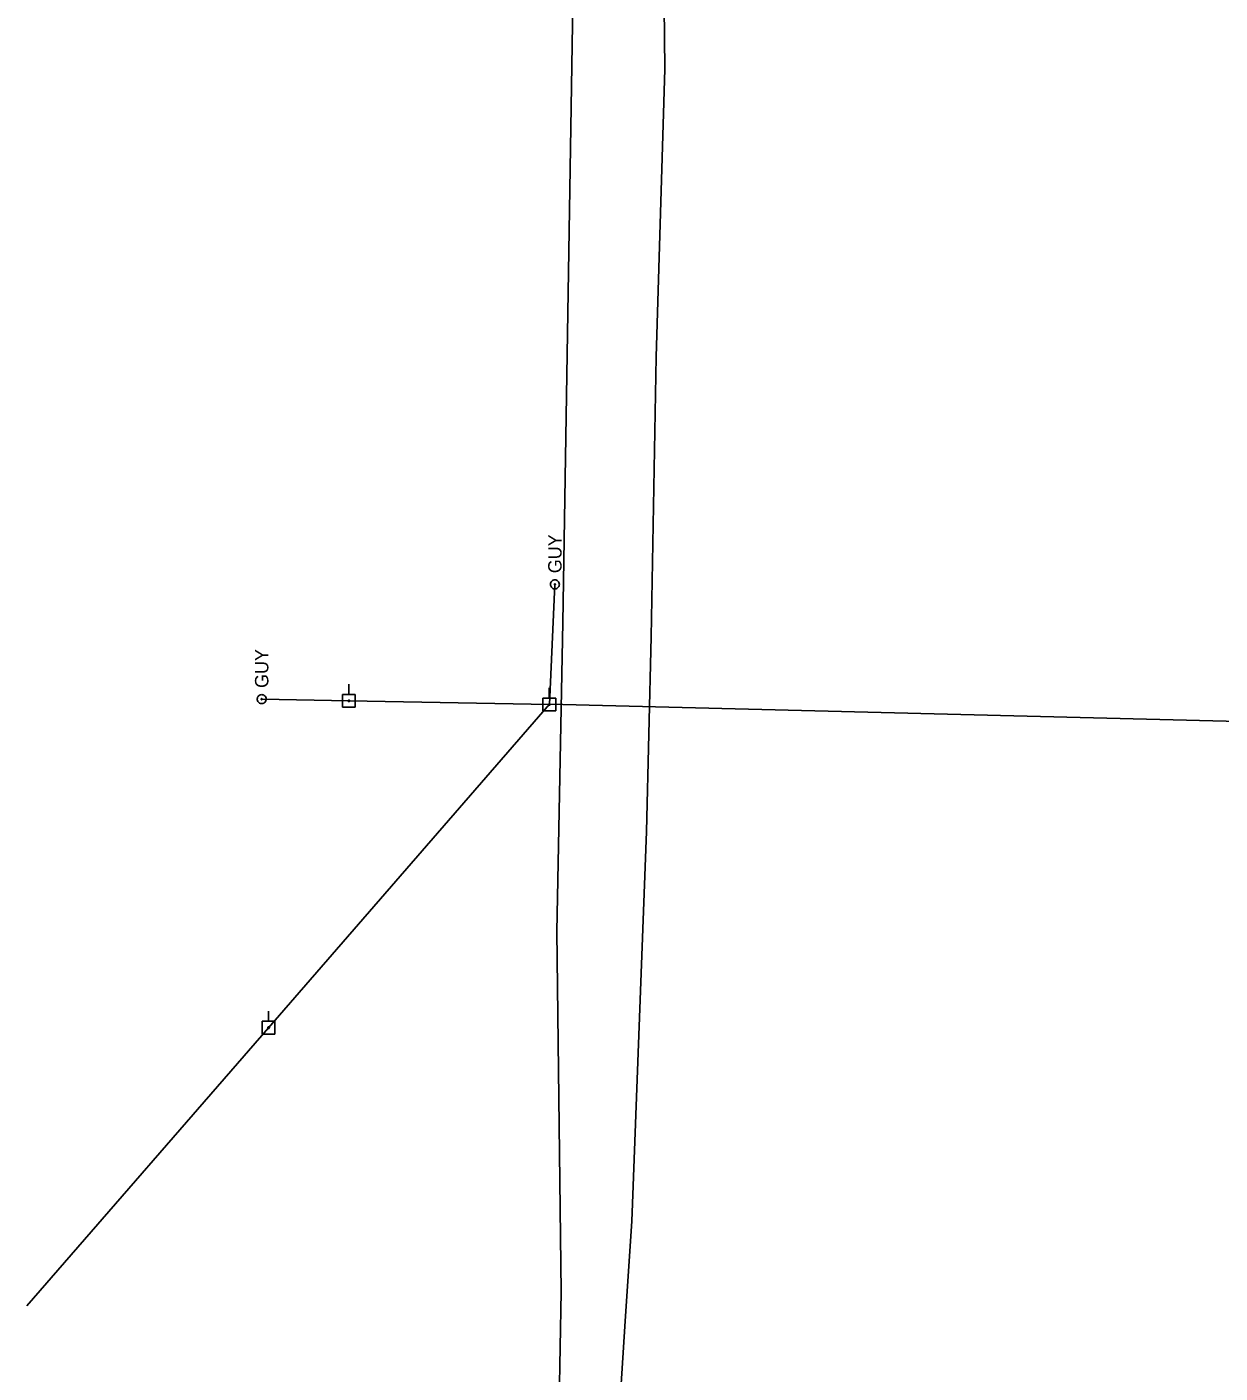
# Model space of a CAD drawing. Extents: x 596028 to 606371, y 330010 to 403088.
# Drawn here: x 604095.1 to 604437.8, y 347333.5 to 347720 of the extents above; entities that cross this region are included whole.
import ezdxf

# ---------------------------------------------------------------- set-up
doc = ezdxf.new("R2010")
doc.units = 0
for name, color, linetype in [('E_FTMS_Conduit', 7, 'Continuous'), ('E_UTL_EGuyWire', 7, 'Continuous'), ('E_UTL_EPowerPole', 7, 'Continuous'), ('E_UTL_FO_UG_QWEST', 7, 'Continuous'), ('E_UTL_Overhead', 7, 'Continuous')]:
    doc.layers.add(name, color=color, linetype=linetype)

msp = doc.modelspace()

# ---------------------------------------------------------------- linework, layer by layer
at = {"layer": 'E_FTMS_Conduit'}
msp.add_lwpolyline([(604262.62, 346908.66), (604263.18, 346993.69), (604263.79, 347035.57), (604264.57, 347079.46), (604263, 347162.01), (604262.81, 347239), (604262.29, 347277), (604262.82, 347279.1), (604263.87, 347295.88), (604265.29, 347322.84), (604266.94, 347348.4), (604268.84, 347377.08), (604273.11, 347488.98), (604274.41, 347544.91), (604275.89, 347625.3), (604278.35, 347707.92), (604277.45, 347789.35)], dxfattribs=at)
at = {"layer": 'E_UTL_EGuyWire'}
msp.add_line((604162.56, 347527.01), (604187.62, 347526.52), dxfattribs=at)
for points in [[(604246.77, 347559.96), (604245.19, 347525.48)], [(604246.77, 347561.24), (604246.53, 347561.22), (604246.29, 347561.15), (604246.08, 347561.04), (604245.88, 347560.89), (604245.72, 347560.71), (604245.6, 347560.49), (604245.52, 347560.26), (604245.49, 347560.02), (604245.5, 347559.78), (604245.56, 347559.54), (604245.66, 347559.32), (604245.8, 347559.12), (604245.98, 347558.95), (604246.18, 347558.82), (604246.41, 347558.73), (604246.65, 347558.68), (604246.89, 347558.68), (604247.13, 347558.73), (604247.36, 347558.82), (604247.56, 347558.95), (604247.74, 347559.12), (604247.88, 347559.32), (604247.98, 347559.54), (604248.04, 347559.78), (604248.05, 347560.02), (604248.02, 347560.26), (604247.94, 347560.49), (604247.81, 347560.71), (604247.65, 347560.89), (604247.46, 347561.04), (604247.25, 347561.15), (604247.01, 347561.22), (604246.77, 347561.24)], [(604246.77, 347560.12), (604246.74, 347560.12), (604246.71, 347560.11), (604246.68, 347560.1), (604246.66, 347560.08), (604246.64, 347560.05), (604246.62, 347560.03), (604246.61, 347560), (604246.61, 347559.97), (604246.61, 347559.94), (604246.62, 347559.91), (604246.63, 347559.88), (604246.65, 347559.86), (604246.67, 347559.83), (604246.7, 347559.82), (604246.72, 347559.81), (604246.75, 347559.8), (604246.78, 347559.8), (604246.81, 347559.81), (604246.84, 347559.82), (604246.87, 347559.83), (604246.89, 347559.86), (604246.91, 347559.88), (604246.92, 347559.91), (604246.93, 347559.94), (604246.93, 347559.97), (604246.92, 347560), (604246.91, 347560.03), (604246.9, 347560.05), (604246.88, 347560.08), (604246.86, 347560.1), (604246.83, 347560.11), (604246.8, 347560.12), (604246.77, 347560.12)], [(604162.56, 347528.29), (604162.31, 347528.27), (604162.08, 347528.2), (604161.86, 347528.09), (604161.67, 347527.94), (604161.51, 347527.75), (604161.39, 347527.54), (604161.31, 347527.31), (604161.28, 347527.07), (604161.29, 347526.83), (604161.34, 347526.59), (604161.45, 347526.37), (604161.59, 347526.17), (604161.76, 347526), (604161.97, 347525.87), (604162.2, 347525.78), (604162.44, 347525.73), (604162.68, 347525.73), (604162.92, 347525.78), (604163.15, 347525.87), (604163.35, 347526), (604163.53, 347526.17), (604163.67, 347526.37), (604163.77, 347526.59), (604163.83, 347526.83), (604163.84, 347527.07), (604163.8, 347527.31), (604163.72, 347527.54), (604163.6, 347527.75), (604163.44, 347527.94), (604163.25, 347528.09), (604163.03, 347528.2), (604162.8, 347528.27), (604162.56, 347528.29)], [(604162.56, 347527.17), (604162.53, 347527.17), (604162.5, 347527.16), (604162.47, 347527.14), (604162.45, 347527.13), (604162.43, 347527.1), (604162.41, 347527.08), (604162.4, 347527.05), (604162.4, 347527.02), (604162.4, 347526.99), (604162.41, 347526.96), (604162.42, 347526.93), (604162.44, 347526.9), (604162.46, 347526.88), (604162.48, 347526.87), (604162.51, 347526.86), (604162.54, 347526.85), (604162.57, 347526.85), (604162.6, 347526.86), (604162.63, 347526.87), (604162.66, 347526.88), (604162.68, 347526.9), (604162.7, 347526.93), (604162.71, 347526.96), (604162.72, 347526.99), (604162.72, 347527.02), (604162.71, 347527.05), (604162.7, 347527.08), (604162.69, 347527.1), (604162.67, 347527.13), (604162.64, 347527.14), (604162.62, 347527.16), (604162.59, 347527.17), (604162.56, 347527.17)]]:
    msp.add_lwpolyline(points, dxfattribs=at)
at = {"layer": 'E_UTL_EPowerPole'}
for points in [[(604187.59, 347528.36), (604187.59, 347531.27)], [(604245.15, 347527.32), (604245.15, 347530.23)], [(604189.43, 347528.36), (604185.75, 347528.36)], [(604185.75, 347528.36), (604185.75, 347524.67)], [(604187.86, 347526.52), (604187.86, 347526.56), (604187.84, 347526.6), (604187.82, 347526.64), (604187.79, 347526.68), (604187.76, 347526.71), (604187.72, 347526.73), (604187.68, 347526.75), (604187.63, 347526.75), (604187.59, 347526.75), (604187.54, 347526.74), (604187.5, 347526.72), (604187.46, 347526.7), (604187.43, 347526.66), (604187.41, 347526.62), (604187.39, 347526.58), (604187.38, 347526.54), (604187.38, 347526.49), (604187.39, 347526.45), (604187.41, 347526.41), (604187.43, 347526.37), (604187.46, 347526.33), (604187.5, 347526.31), (604187.54, 347526.29), (604187.59, 347526.28), (604187.63, 347526.28), (604187.68, 347526.28), (604187.72, 347526.3), (604187.76, 347526.32), (604187.79, 347526.35), (604187.82, 347526.39), (604187.84, 347526.43), (604187.86, 347526.47), (604187.86, 347526.52)], [(604189.43, 347524.67), (604189.43, 347528.36)], [(604247, 347527.32), (604243.31, 347527.32)], [(604243.31, 347527.32), (604243.31, 347523.63)], [(604245.42, 347525.48), (604245.42, 347525.53), (604245.41, 347525.57), (604245.39, 347525.61), (604245.36, 347525.65), (604245.32, 347525.68), (604245.28, 347525.7), (604245.24, 347525.71), (604245.2, 347525.72), (604245.15, 347525.72), (604245.11, 347525.71), (604245.07, 347525.69), (604245.03, 347525.66), (604245, 347525.63), (604244.97, 347525.59), (604244.96, 347525.55), (604244.95, 347525.5), (604244.95, 347525.46), (604244.96, 347525.41), (604244.97, 347525.37), (604245, 347525.33), (604245.03, 347525.3), (604245.07, 347525.28), (604245.11, 347525.26), (604245.15, 347525.25), (604245.2, 347525.24), (604245.24, 347525.25), (604245.28, 347525.27), (604245.32, 347525.29), (604245.36, 347525.32), (604245.39, 347525.35), (604245.41, 347525.39), (604245.42, 347525.44), (604245.42, 347525.48)], [(604247, 347523.63), (604247, 347527.32)], [(604185.75, 347524.67), (604189.43, 347524.67)], [(604243.31, 347523.63), (604247, 347523.63)], [(604164.49, 347434.49), (604164.49, 347437.4)], [(604166.33, 347434.49), (604162.65, 347434.49)], [(604162.65, 347434.49), (604162.65, 347430.8)], [(604164.76, 347432.65), (604164.76, 347432.7), (604164.74, 347432.74), (604164.72, 347432.78), (604164.69, 347432.82), (604164.66, 347432.85), (604164.62, 347432.87), (604164.58, 347432.88), (604164.53, 347432.89), (604164.49, 347432.89), (604164.44, 347432.88), (604164.4, 347432.86), (604164.37, 347432.83), (604164.33, 347432.8), (604164.31, 347432.76), (604164.29, 347432.72), (604164.28, 347432.67), (604164.28, 347432.63), (604164.29, 347432.58), (604164.31, 347432.54), (604164.33, 347432.5), (604164.37, 347432.47), (604164.4, 347432.44), (604164.44, 347432.43), (604164.49, 347432.41), (604164.53, 347432.41), (604164.58, 347432.42), (604164.62, 347432.43), (604164.66, 347432.46), (604164.69, 347432.49), (604164.72, 347432.52), (604164.74, 347432.56), (604164.76, 347432.61), (604164.76, 347432.65)], [(604166.33, 347430.8), (604166.33, 347434.49)], [(604162.65, 347430.8), (604166.33, 347430.8)]]:
    msp.add_lwpolyline(points, dxfattribs=at)
at = {"layer": 'E_UTL_FO_UG_QWEST'}
msp.add_lwpolyline([(604230.32, 346166.03), (604232.15, 346294.13), (604229.32, 346395.47), (604232.9, 346513.44), (604233.58, 346675.57), (604237.43, 346862.89), (604239.5, 346941.11), (604242.69, 347090.08), (604243.92, 347216.43), (604248.43, 347296.34), (604247.79, 347302.4), (604247.66, 347309.13), (604248.52, 347356.78), (604247.34, 347460.28), (604249.05, 347549.01), (604252.11, 347738.65)], dxfattribs=at)
at = {"layer": 'E_UTL_Overhead'}
msp.add_line((604187.62, 347526.52), (604245.19, 347525.48), dxfattribs=at)
for points in [[(604164.52, 347432.65), (604245.25, 347525.55), (604245.25, 347525.55), (604477.69, 347519.7)], [(604095.12, 347352.78), (604164.52, 347432.65)]]:
    msp.add_lwpolyline(points, dxfattribs=at)

# ---------------------------------------------------------------- texts
at = {"layer": 'E_UTL_EGuyWire'}
for p in [(604248.69, 347563.17), (604164.48, 347530.22)]:
    msp.add_text('GUY', height=3.85, rotation=90, dxfattribs=at).set_placement(p)

doc.saveas('drawing.dxf')
